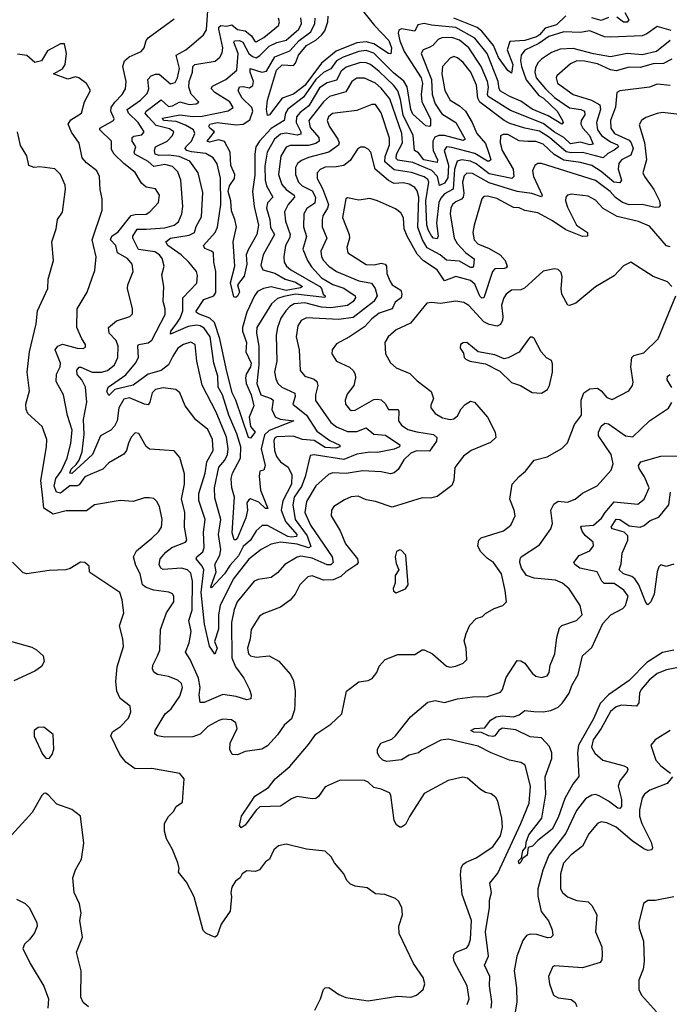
# Model space of a CAD drawing. Extents: x 1552294 to 1694791, y 811929 to 917222.
# Tile 528 of 643: x 1659086 to 1662571, y 888156 to 893436. Entities that reach past the tile are written whole.
import ezdxf

# ---------------------------------------------------------------- set-up
doc = ezdxf.new("R2010")
doc.units = 0

msp = doc.modelspace()

# ---------------------------------------------------------------- linework, layer by layer
at = {"layer": '0CON10XD'}
for points in [[(1662575, 893084), (1662505, 893090), (1662465, 893074.7), (1662305.5, 893054.5), (1662288.8, 893045), (1662282.2, 892967.8), (1662254.8, 892895), (1662256.8, 892855), (1662277.3, 892825), (1662355, 892789.8), (1662366.8, 892775), (1662376.4, 892745), (1662365, 892710.3), (1662313.6, 892685), (1662300, 892665), (1662296.4, 892633.6), (1662314.1, 892575.9), (1662305, 892560.8), (1662273.1, 892565), (1662205, 892621.8), (1662155, 892654.5), (1662095, 892670.3), (1662005, 892682.9), (1661952.3, 892712.3), (1661895, 892768), (1661855, 892782.1), (1661812.8, 892782.8), (1661765, 892785.7), (1661705, 892820), (1661679.1, 892820.9), (1661665, 892813.8), (1661664.2, 892775), (1661674.2, 892735), (1661732.5, 892635), (1661737.5, 892595), (1661726.2, 892585), (1661605, 892610.1), (1661535, 892662.9), (1661505, 892676.9), (1661455.2, 892684.8), (1661432.2, 892677.8), (1661418.9, 892635), (1661411.9, 892528.1), (1661365, 892502.2), (1661345, 892479.4), (1661334.7, 892455), (1661322.5, 892345), (1661331.2, 892275), (1661325, 892260), (1661305, 892264.7), (1661295, 892276.7), (1661278.7, 892305), (1661270.4, 892335), (1661264.7, 892465.3), (1661281.7, 892565), (1661275, 892578.2), (1661255, 892594), (1661187, 892617), (1661095, 892630.6), (1661045, 892674.1), (1661047.5, 892702.5), (1661070.2, 892765), (1661070.4, 892800.4), (1661025, 892935.7), (1660995, 892980.6), (1660975, 892981.4), (1660895, 892948.5), (1660765, 892932.5), (1660743.3, 892915), (1660734.7, 892894.7), (1660746.6, 892865), (1660792.6, 892795), (1660799.3, 892775), (1660796.5, 892763.5), (1660744.5, 892725.5), (1660635, 892697), (1660598.5, 892681.5), (1660576.7, 892665), (1660566.4, 892643.6), (1660565.2, 892605), (1660581, 892565), (1660601.3, 892545), (1660655, 892518.1), (1660673, 892485), (1660668.5, 892451.5), (1660626.1, 892423.9), (1660610.6, 892395), (1660609.2, 892325), (1660624.2, 892274.2), (1660605.8, 892205), (1660629.5, 892145), (1660651.1, 892111.1), (1660705, 892051.5), (1660765.9, 892015.9), (1660825, 891996.8), (1660885.2, 891955.2), (1660887.8, 891945), (1660874.7, 891925), (1660845, 891903.1), (1660755, 891891.1), (1660705, 891894.6), (1660615, 891917.8), (1660558.1, 891911.9), (1660535, 891898.4), (1660513.9, 891875), (1660487.8, 891835), (1660468.4, 891785), (1660461.6, 891745), (1660465.3, 891604.7), (1660452.6, 891547.4), (1660459.4, 891509.4), (1660471.2, 891485), (1660491.5, 891465), (1660562.6, 891432.6), (1660564.2, 891415), (1660550.8, 891375), (1660624.8, 891315), (1660679.7, 891229.7), (1660750.3, 891180.3), (1660804, 891155), (1660804, 891145), (1660781.9, 891138.1), (1660725, 891141.7), (1660665, 891178.6), (1660604, 891184), (1660553.1, 891203.1), (1660465, 891198.6), (1660455, 891192.9), (1660449.7, 891180.3), (1660452.7, 891125), (1660464.4, 891094.4), (1660485, 891064.7), (1660525.7, 891035.7), (1660546.7, 890995), (1660544.8, 890945), (1660497.8, 890855), (1660489.3, 890805), (1660511.2, 890745), (1660573, 890675), (1660571.2, 890665), (1660545, 890660.2), (1660525, 890663.8), (1660415, 890723.8), (1660387, 890723), (1660354.8, 890695.2), (1660324.2, 890645), (1660285, 890610.5), (1660259.2, 890560.8), (1660215, 890511.2), (1660184.2, 890465), (1660115, 890390), (1660112.2, 890395), (1660140.7, 890475), (1660133.3, 890515), (1660158.9, 890565), (1660165.9, 890595), (1660152.8, 890675), (1660164.3, 890755), (1660132.2, 890872.2), (1660131.3, 890925), (1660154.1, 891035.9), (1660186.6, 891073.4), (1660200.8, 891105), (1660203.8, 891135), (1660195, 891197.1), (1660140.8, 891330.8), (1660064.6, 891475.4), (1660036.3, 891605), (1660027.8, 891695), (1660005, 891706.4), (1659964.4, 891695), (1659933.6, 891675), (1659907.7, 891632.3), (1659884.3, 891585.7), (1659845.4, 891554.6), (1659775, 891534.5), (1659695, 891476.2), (1659596.9, 891453.1), (1659565, 891421.2), (1659552.9, 891442.9), (1659560, 891465), (1659655, 891532.4), (1659707.1, 891595), (1659723.1, 891625), (1659719.2, 891685), (1659723.5, 891695), (1659775, 891702.3), (1659795, 891717.1), (1659867.2, 891855), (1659866.8, 891885), (1659855.3, 891925), (1659859.6, 892005), (1659848.5, 892068.5), (1659860.8, 892115), (1659850.7, 892155), (1659835.9, 892175), (1659810.7, 892190.7), (1659723.8, 892203.8), (1659693.4, 892265), (1659692.2, 892275), (1659717, 892313), (1659765, 892312.3), (1659865, 892319), (1659914.5, 892335), (1659938.8, 892351.2), (1659955.9, 892395), (1659961.1, 892435), (1659950, 892575), (1659935, 892619.5), (1659905, 892649.4), (1659865, 892659.8), (1659805, 892649.4), (1659775, 892675.4), (1659704.6, 892715), (1659700.4, 892725), (1659708.4, 892755), (1659689, 892785), (1659689.4, 892805), (1659698.3, 892811.7), (1659740.6, 892819.4), (1659754.6, 892835), (1659721.2, 892885), (1659670.2, 892935), (1659662.1, 892955), (1659733.6, 893005), (1659769.2, 893040.8), (1659779.7, 893065), (1659773.2, 893115), (1659791.9, 893135), (1659815, 893144.2), (1659835, 893143.8), (1659895, 893091.8), (1659919.9, 893100.1), (1659933.1, 893125), (1659944.2, 893175), (1659925.5, 893245), (1659977.8, 893275), (1660019.6, 893310.4), (1660071.5, 893355), (1660087.8, 893382.2), (1660095, 893486.2)], [(1660917.7, 893495), (1660989.8, 893405), (1661065.4, 893325), (1661080, 893285), (1661077, 893253), (1661065, 893254), (1660985.8, 893305.8), (1660945, 893317.7), (1660895, 893311.6), (1660783.6, 893266.4), (1660705, 893203.8), (1660615, 893082.9), (1660555, 893036.3), (1660494.8, 893015.2), (1660425.9, 892925), (1660415, 892922.5), (1660410, 892955), (1660415.3, 893005), (1660463.2, 893165), (1660495, 893193.3), (1660555, 893190), (1660566.4, 893203.6), (1660582.1, 893245), (1660625, 893297), (1660675, 893326.7), (1660705, 893352.7), (1660722.9, 893377), (1660738.2, 893425), (1660741.7, 893455)], [(1662015, 893456.2), (1661965, 893408.1), (1661905, 893391.2), (1661875, 893355.1), (1661858.4, 893345), (1661795, 893323.9), (1661715, 893318.4), (1661701.7, 893275), (1661732.1, 893195), (1661725, 893150), (1661705, 893163.1), (1661655, 893232.5), (1661627.5, 893297.5), (1661565.2, 893375), (1661540.2, 893395), (1661415, 893443.6)], [(1662245, 893447.3), (1662205, 893431.8), (1662155, 893446.9)], [(1662332, 893475), (1662353.8, 893435), (1662345, 893422.9), (1662325, 893423.4), (1662289.1, 893449.1)], [(1662762.1, 892912.1), (1662535, 892937.8), (1662505, 892933.3), (1662445, 892911.5), (1662421.9, 892895), (1662408.5, 892871.5), (1662436.9, 892776.9), (1662448.1, 892685), (1662429.2, 892615), (1662437.3, 892595), (1662488.2, 892525), (1662517.5, 892465), (1662520.9, 892439.1), (1662515, 892431.4), (1662495, 892428.7), (1662425, 892445.7), (1662355, 892444.1), (1662319.7, 892455), (1662282.9, 892482.9), (1662253.8, 892515), (1662175, 892574), (1661885, 892665.4), (1661865, 892664.4), (1661849.2, 892655), (1661836.2, 892625), (1661841.6, 892595), (1661889.6, 892495), (1661884.4, 892485.6), (1661834, 892504), (1661755, 892514.8), (1661605, 892560.4), (1661515, 892611), (1661485, 892613.6), (1661470.6, 892599.4), (1661460.6, 892565), (1661468.4, 892505), (1661465.4, 892484.6), (1661456.6, 892473.4), (1661425, 892460), (1661407.3, 892445), (1661398.1, 892425), (1661395.2, 892395), (1661416.9, 892265), (1661433.7, 892235), (1661480.2, 892185), (1661523.7, 892153.7), (1661520.7, 892115), (1661515, 892106.5), (1661505, 892106.8), (1661445, 892141.2), (1661375, 892145.7), (1661342.2, 892175), (1661272.7, 892212.7), (1661246.1, 892256.1), (1661221.2, 892321.2), (1661227.3, 892485), (1661219.1, 892519.1), (1661205, 892535.8), (1661175, 892553.8), (1661145, 892560.7), (1661095, 892557.3), (1661063.7, 892573.7), (1660992.2, 892635), (1660968.9, 892725), (1660955, 892742), (1660935, 892752), (1660915, 892752), (1660897.9, 892742.1), (1660858.3, 892681.7), (1660825.7, 892654.3), (1660783.9, 892646.1), (1660725.2, 892644.8), (1660697.9, 892632.1), (1660682.1, 892615), (1660682.7, 892585), (1660711, 892531), (1660742.7, 892445), (1660737.6, 892425), (1660712.1, 892385), (1660708.1, 892361.9), (1660709.5, 892325), (1660733.4, 892265), (1660701.1, 892195), (1660704.8, 892165), (1660716.5, 892145), (1660743.6, 892115), (1660785, 892085.7), (1660904.6, 892035.4), (1660973, 892023), (1660992.6, 891995), (1661003.1, 891955), (1660985, 891924.1), (1660875, 891839.7), (1660797.7, 891827.7), (1660625, 891836.5), (1660596.3, 891823.7), (1660578, 891795), (1660568.9, 891735), (1660584.7, 891665), (1660591.5, 891555), (1660615.6, 891525), (1660665, 891507.5), (1660679.3, 891495), (1660686, 891475), (1660672.5, 891425), (1660673.4, 891393.4), (1660755, 891275.3), (1660785, 891252.1), (1660845, 891227.8), (1660895, 891228), (1660945, 891247.3), (1660985, 891214.2), (1661048.1, 891208.1), (1661125, 891156.7), (1661123.1, 891145), (1661095, 891132.9), (1661005.7, 891114.3), (1660965, 891117.5), (1660895, 891105.6), (1660825, 891077.4), (1660665, 891102), (1660645, 891098.6), (1660617.6, 890985), (1660597.5, 890932.5), (1660559, 890875), (1660551.5, 890835), (1660563, 890755), (1660628.6, 890668.6), (1660648.5, 890611.5), (1660635, 890604.6), (1660575, 890623.6), (1660485.7, 890634.3), (1660435.8, 890624.2), (1660380.8, 890595), (1660315, 890543.2), (1660231.4, 890435), (1660161.1, 890295), (1660152.6, 890245), (1660151.8, 890168.2), (1660131.2, 890101.2), (1660144.6, 890065), (1660133.8, 890033.8), (1660105, 890076), (1660078, 890195), (1660059.1, 890365), (1660073.6, 890485), (1660065, 890505.7), (1660032.5, 890545), (1660036.4, 890555), (1660067.7, 890582.3), (1660075.6, 890605), (1660072.8, 890687.2), (1660081.9, 890755), (1660047.1, 890857.1), (1660046.8, 890895), (1660081.7, 891005), (1660089.5, 891065), (1660123.3, 891125), (1660120.5, 891185), (1660095, 891238), (1660030.3, 891290.3), (1659974.6, 891365), (1659944.4, 891435), (1659923.6, 891453.6), (1659855, 891462), (1659815, 891453.4), (1659795.9, 891435), (1659784.6, 891385.4), (1659775, 891371.1), (1659755, 891373.4), (1659675, 891408.1), (1659645, 891401.1), (1659618.3, 891355), (1659608.4, 891285), (1659595, 891256.7), (1659575, 891234.5), (1659519.6, 891205), (1659476.9, 891105), (1659365, 891002.2), (1659354.3, 891004.3), (1659361.6, 891025), (1659389.2, 891050.8), (1659406, 891074), (1659421.3, 891118.6), (1659431.6, 891211.6), (1659427.9, 891292.1), (1659446.8, 891385), (1659438.3, 891465), (1659418.8, 891505), (1659393.7, 891533.7), (1659392.7, 891557.3), (1659405, 891573), (1659415, 891572.2), (1659475, 891546), (1659524.8, 891545.2), (1659556.5, 891555), (1659594.6, 891585), (1659612.9, 891625), (1659614.6, 891685), (1659603.6, 891715), (1659566.4, 891755), (1659561.8, 891785), (1659605, 891821.3), (1659677.5, 891845), (1659691.2, 891858.8), (1659690.6, 891885), (1659664.6, 891995), (1659667.1, 892015), (1659695.4, 892085), (1659690.3, 892125), (1659665.3, 892155), (1659610, 892185), (1659601.4, 892225), (1659573.1, 892255), (1659580.3, 892275), (1659615, 892298.6), (1659684, 892386), (1659705, 892392.1), (1659765, 892392.3), (1659784.3, 892405), (1659831.1, 892455), (1659835.4, 892495), (1659815, 892529.4), (1659765, 892538.5), (1659738.7, 892558.7), (1659705, 892616.2), (1659644.2, 892664.2), (1659592.9, 892715), (1659579.4, 892739.4), (1659578.5, 892785), (1659516.9, 892845), (1659515.6, 892855), (1659590, 892895), (1659592.9, 892905), (1659574.2, 892945), (1659576.1, 892965), (1659595.7, 892994.3), (1659636.7, 893035), (1659654.6, 893065), (1659656.9, 893105), (1659639.7, 893185), (1659647.9, 893215), (1659673.1, 893236.9), (1659737.5, 893265), (1659754.4, 893285), (1659764.4, 893325), (1659775, 893338.6), (1659915, 893440.6)], [(1660716.1, 892995), (1660636.9, 892895), (1660645, 892857.9), (1660691.4, 892805), (1660692.8, 892785), (1660675, 892771.5), (1660635, 892761.9), (1660537.8, 892762.2), (1660515, 892752.5), (1660486.4, 892705), (1660474.8, 892605), (1660492.2, 892552.2), (1660515.6, 892525.6), (1660558.2, 892495), (1660559.4, 892485), (1660525.7, 892445), (1660507.2, 892405), (1660512.5, 892355), (1660536.8, 892285), (1660533.3, 892265), (1660512.5, 892225), (1660502.4, 892165), (1660505.3, 892135), (1660516.9, 892115), (1660540.4, 892095), (1660696.6, 892005), (1660705.4, 891995), (1660713.3, 891963.3), (1660724.2, 891955), (1660723.8, 891946.2), (1660565, 891964.1), (1660502.3, 891952.3), (1660469.5, 891940.5), (1660437.6, 891912.4), (1660359, 891785), (1660355.7, 891755), (1660369.7, 891685), (1660369.6, 891585), (1660359.1, 891485), (1660379.6, 891425), (1660435.5, 891405), (1660445.6, 891395.6), (1660437.8, 891345), (1660456.2, 891306.2), (1660484.2, 891294.2), (1660556.5, 891285), (1660425, 891232.8), (1660400.2, 891209.8), (1660382.3, 891135), (1660402.8, 891045), (1660395, 891020.8), (1660375, 891014.2), (1660371.2, 890988.8), (1660377.5, 890912.5), (1660417.7, 890815), (1660405, 890815.5), (1660368.6, 890848.6), (1660325, 890865.9), (1660315, 890861.4), (1660304.8, 890845), (1660307.7, 890805), (1660299.4, 890765), (1660255, 890658.2), (1660245, 890646.4), (1660237.1, 890647.1), (1660225.2, 890685), (1660238.8, 890875), (1660224.8, 890925), (1660219.8, 890975), (1660228.1, 891005), (1660271.4, 891085), (1660272.3, 891145), (1660251.1, 891215), (1660207.8, 891315), (1660174.9, 891425), (1660150.8, 891465), (1660149.8, 891525), (1660127.4, 891595), (1660108, 891735), (1660075, 891781.6), (1660055, 891794.2), (1660035, 891798), (1659989.2, 891790.8), (1659895, 891750), (1659897.2, 891765), (1659926.2, 891803.8), (1659946.9, 891835), (1659960.4, 891875), (1659961.4, 891945), (1660036.9, 892023.1), (1660040.8, 892065), (1660035.3, 892085.3), (1659993.8, 892135), (1659952.8, 892175), (1659880.4, 892225), (1659870, 892245), (1659895, 892264.3), (1659995, 892279.7), (1660024, 892295), (1660032.4, 892327.6), (1660060.9, 892379.1), (1660068.5, 892508.5), (1660043.2, 892615), (1659998.2, 892678.2), (1659941.8, 892701.8), (1659885, 892709.6), (1659835, 892707.5), (1659813.5, 892715), (1659808.4, 892735), (1659814.7, 892755), (1659877.1, 892785), (1659906, 892815), (1659912.9, 892835), (1659890.6, 892850.6), (1659818.7, 892868.7), (1659775.1, 892915.1), (1659760, 892935), (1659764.7, 892945), (1659845, 893006.4), (1659885, 892970.2), (1659905, 892973.7), (1659945, 892995.2), (1659995, 892982), (1660032.5, 892985), (1660046.5, 892993.5), (1660006.7, 893036.7), (1659993.7, 893073.7), (1659995.8, 893105), (1660013.2, 893155), (1660014.5, 893185), (1660025, 893195.2), (1660135, 893213.4), (1660159.2, 893235), (1660171.4, 893258.6), (1660175.7, 893284.3), (1660155.2, 893385), (1660155, 893395.5), (1660164.5, 893405), (1660195, 893401.7), (1660225, 893408), (1660255, 893383.3), (1660295, 893376.9), (1660329.4, 893349.4), (1660345, 893321.8), (1660355, 893318.2), (1660395, 893340.6), (1660474.6, 893405), (1660480.6, 893425), (1660475.3, 893445)], [(1662574.8, 893325.2), (1662502.1, 893265), (1662425, 893247), (1662345, 893254.9), (1662255, 893237.7), (1662165, 893252.1), (1662055, 893280.7), (1661985, 893278.1), (1661939.7, 893260.3), (1661884.6, 893225), (1661865.3, 893205), (1661852.4, 893177.6), (1661849.6, 893155), (1661857.3, 893125), (1661906.4, 893065), (1661955, 893019.1), (1662035, 892964.1), (1662097.1, 892955), (1662115.8, 892945), (1662117, 892925), (1662098.6, 892895), (1662097, 892875), (1662106.8, 892855), (1662142.3, 892815), (1662161.9, 892768.1), (1662145, 892765.2), (1662095, 892779.6), (1662041.2, 892771.2), (1662005, 892804.2), (1661955, 892833.6), (1661895, 892880), (1661719.1, 892949.1), (1661599.8, 893025), (1661595.2, 893035), (1661600.4, 893075), (1661595.2, 893104.8), (1661561.7, 893185), (1661496, 893285), (1661445, 893325.8), (1661405, 893340.2), (1661350.6, 893339.4), (1661330.2, 893329.8), (1661301.9, 893298.1), (1661283, 893287), (1661250.6, 893275), (1661240.3, 893255), (1661294.6, 893115), (1661299.4, 893035), (1661314.1, 892985), (1661351, 892931), (1661425, 892884.3), (1661475.4, 892794.6), (1661465, 892787.9), (1661365, 892815.9), (1661334.3, 892815.7), (1661313.1, 892806.9), (1661302.6, 892785), (1661301.6, 892755), (1661304.7, 892734.7), (1661327.5, 892685), (1661325, 892670.7), (1661254.8, 892684.8), (1661225, 892721.2), (1661203.2, 892735), (1661197.3, 892815), (1661143.6, 892923.6), (1661128.8, 893008.8), (1661113.8, 893055), (1661091, 893085), (1661015, 893157.4), (1660967.2, 893195), (1660945.1, 893205.1), (1660915, 893205.9), (1660838, 893182), (1660810, 893160), (1660785, 893111.1), (1660735, 893097.1), (1660695, 893071.5), (1660636.3, 892973.7), (1660590.9, 892939.1), (1660571.2, 892915), (1660569.5, 892885), (1660594.8, 892835), (1660595, 892822.3), (1660575, 892817.1), (1660515, 892827.8), (1660485, 892822.9), (1660453.7, 892795), (1660412.8, 892725), (1660400.3, 892650.3), (1660403.1, 892575), (1660410.6, 892545), (1660443.2, 892485), (1660416.2, 892453.8), (1660410.4, 892425), (1660427.6, 892365), (1660431.8, 892321.8), (1660452.9, 892285), (1660392.5, 892175), (1660379.4, 892119.4), (1660390.4, 892095), (1660455, 892076.9), (1660510.2, 892045), (1660565, 892028.4), (1660603.1, 892005), (1660592, 891998), (1660515, 891984.6), (1660435, 892004.3), (1660394.6, 891995), (1660361.8, 891978.2), (1660345, 891955.8), (1660305, 891867.5), (1660280.5, 891785), (1660281.5, 891765), (1660303.6, 891705), (1660298.9, 891655), (1660328.1, 891595), (1660325.1, 891575), (1660301.2, 891535), (1660297.4, 891515), (1660301.9, 891485), (1660327.5, 891425), (1660341.5, 891365), (1660317.6, 891305), (1660324, 891254), (1660348.9, 891225), (1660342.9, 891215), (1660325, 891191.5), (1660314, 891195), (1660244.9, 891394.9), (1660225.6, 891435), (1660193.9, 891565), (1660160.5, 891725), (1660131.9, 891811.9), (1660106.3, 891836.3), (1660045, 891858.4), (1660033.8, 891865), (1660032.6, 891872.6), (1660074.5, 891935.5), (1660127.3, 891955), (1660137.8, 891972.2), (1660138.7, 892085), (1660126.7, 892135), (1660125.9, 892185), (1660115.6, 892195.6), (1660079.3, 892209.3), (1660071.5, 892225), (1660134.7, 892295.2), (1660147.1, 892322.9), (1660164.8, 892445), (1660164.2, 892585.8), (1660145, 892663.1), (1660124, 892695), (1660085, 892718.3), (1660007.3, 892727.3), (1659982.5, 892735), (1659973.2, 892745), (1659976.5, 892755), (1660007.3, 892785), (1660025.8, 892825), (1660017.6, 892845), (1659975, 892870), (1659925, 892889.5), (1659857.1, 892895), (1659852.9, 892907.1), (1659945, 892925.9), (1660015, 892916.3), (1660065, 892917.9), (1660205, 892948.1), (1660230.8, 892965), (1660212.6, 892995), (1660133.2, 893045), (1660112.9, 893067.1), (1660119.6, 893080.4), (1660191.5, 893115), (1660250.6, 893165), (1660257.8, 893255), (1660234.8, 893315), (1660238, 893322), (1660265, 893324.8), (1660282.5, 893315), (1660315, 893255.2), (1660335, 893237.8), (1660355, 893231.6), (1660375, 893243.9), (1660425, 893294.2), (1660465, 893314.5), (1660515, 893326), (1660583.3, 893385), (1660598, 893415), (1660595, 893445.4)], [(1662581.5, 893378.5), (1662505, 893399.6), (1662450.4, 893359.6), (1662425, 893350.2), (1662255, 893342.9), (1662222.5, 893345), (1662145, 893376.7), (1662092.6, 893367.4), (1662005, 893370.5), (1661925, 893346.7), (1661871.6, 893308.4), (1661795, 893272.5), (1661776.7, 893245), (1661772.8, 893217.2), (1661777.7, 893185), (1661803.5, 893113.5), (1661870.2, 893030.2), (1661895.5, 893015.5), (1661968.4, 892945), (1661998.2, 892895), (1662001.5, 892885), (1661995, 892875.7), (1661921.2, 892921.2), (1661835, 892955.7), (1661775, 892998.4), (1661715, 893023.4), (1661665, 893052.8), (1661657.8, 893065), (1661653.5, 893105), (1661594.2, 893255), (1661527.8, 893337.8), (1661425, 893394.9), (1661295, 893406.2), (1661255, 893415.9), (1661221.4, 893408.6), (1661205, 893374.7), (1661133.6, 893386.4), (1661120.5, 893379.5), (1661117, 893363), (1661125, 893322.5), (1661148.5, 893265), (1661240, 893125), (1661246.1, 893095), (1661239.3, 893035), (1661243.4, 892995), (1661290, 892905), (1661290.3, 892869.7), (1661285, 892862.5), (1661265, 892867.1), (1661195, 892928.8), (1661183.7, 892955), (1661165.3, 893075.3), (1661146.2, 893106.1), (1661091.3, 893151.3), (1660985, 893255.7), (1660945, 893270.1), (1660905, 893266.3), (1660820.9, 893235), (1660785.6, 893215), (1660755, 893173.2), (1660715, 893152.4), (1660675, 893115.1), (1660608.8, 893021.2), (1660525, 892956), (1660511.5, 892935), (1660505, 892894.6), (1660435, 892853.1), (1660372.4, 892785), (1660353.6, 892755), (1660347.3, 892715), (1660348.3, 892601.7), (1660334.7, 892515), (1660343.5, 892433.5), (1660367.8, 892335), (1660358.4, 892285), (1660311.2, 892201.2), (1660300.3, 892175), (1660305.2, 892125), (1660290, 892060), (1660255.4, 892015), (1660265, 891974.2), (1660255, 891953.1), (1660245, 891946), (1660235, 891950), (1660217.5, 892025), (1660240, 892115), (1660231.5, 892245), (1660248.9, 892325), (1660241, 892365), (1660221.5, 892411.5), (1660219.6, 892465), (1660204.2, 892515), (1660212, 892545), (1660238.9, 892585), (1660239.4, 892605), (1660218.3, 892655), (1660214.8, 892725), (1660185, 892782.7), (1660155, 892791.3), (1660105, 892779.8), (1660092.2, 892785), (1660131, 892835), (1660106, 892855), (1660100.8, 892865), (1660106.8, 892875), (1660145, 892883.9), (1660248, 892872), (1660285, 892875.7), (1660320.2, 892899.8), (1660336, 892946)], [(1660336, 892946), (1660332.1, 892965), (1660279.8, 893015), (1660257.2, 893055), (1660265, 893075.2), (1660285, 893078.1), (1660318.5, 893071.5), (1660337, 893083), (1660340.4, 893105), (1660322.7, 893155), (1660321.9, 893175), (1660385, 893154.5), (1660410.1, 893159.9), (1660453.9, 893236.1), (1660535, 893269.8), (1660585, 893324.3), (1660648.3, 893371.7), (1660668.8, 893415), (1660671, 893445)], [(1662216.4, 892423.6), (1662175, 892468.9), (1662135, 892489.1), (1662045, 892500), (1662025, 892495.7), (1662015.8, 892485), (1662014.7, 892465), (1662025, 892430.8), (1662073.3, 892333.3), (1662131.4, 892295), (1662132.5, 892275), (1662105, 892272.7), (1662015, 892308.4), (1661945, 892357), (1661865, 892400.3), (1661795, 892412.5), (1661765, 892426.8), (1661735, 892429.2), (1661645, 892477), (1661595, 892490), (1661575, 892488.5), (1661564.5, 892475), (1661523.9, 892335), (1661516.2, 892295), (1661523.8, 892255), (1661543.2, 892233.2), (1661605, 892209), (1661663.9, 892175), (1661690.8, 892145), (1661700.6, 892115), (1661695.6, 892105), (1661685, 892101.8), (1661635, 892100), (1661621.8, 892085), (1661575, 891944.2), (1661565, 891943.5), (1661555, 891953.6), (1661528.2, 892018.2), (1661505, 892037.5), (1661425, 892059.2), (1661365, 892035.3), (1661325, 892094.7), (1661252.1, 892142.1), (1661218.5, 892178.5), (1661163.8, 892275), (1661149.4, 892315), (1661144.3, 892374.3), (1661131.1, 892401.1), (1661101.7, 892421.7), (1661005, 892465.4), (1660965, 892476.9), (1660905, 892469.1), (1660845, 892480), (1660835, 892476), (1660817.3, 892375), (1660854, 892285), (1660854.7, 892265), (1660840.4, 892215), (1660846.1, 892186.1), (1660944, 892124), (1660988.2, 892121.8), (1661025, 892130.2), (1661047.5, 892125), (1661053.9, 892113.9), (1661055.3, 892075), (1661071.1, 892035), (1661085, 892013.5), (1661130.8, 891985), (1661136.7, 891965), (1661132, 891945), (1661099.4, 891920.6), (1661083.6, 891885), (1661015, 891863.1), (1660975, 891831.4), (1660935, 891788.2), (1660855.8, 891735), (1660785, 891697.5), (1660762.5, 891665), (1660760.8, 891645), (1660785.5, 891605.5), (1660855, 891573.3), (1660875, 891555.6), (1660885.6, 891535), (1660887.8, 891515), (1660878.9, 891475), (1660843, 891427), (1660831.9, 891395), (1660834.5, 891375), (1660855, 891347.1), (1660865, 891340), (1660885, 891341.2), (1660985, 891398.8), (1661005, 891401.8), (1661025, 891396.9), (1661047.5, 891377.5), (1661063.8, 891345), (1661115.5, 891345), (1661120.4, 891335), (1661118.9, 891285), (1661135, 891260.8), (1661168.9, 891238.9), (1661216, 891226), (1661305, 891211.8), (1661323.6, 891195), (1661322.1, 891175), (1661285, 891121.5), (1661215, 891123.3), (1661185, 891110.8), (1661147.1, 891075), (1661116.8, 891023.2), (1661095, 891005.3), (1661075, 891001.2), (1661025, 891012), (1660925, 891017), (1660836.7, 891003.3), (1660765, 891005.3), (1660743.3, 890996.7), (1660675, 890936.1), (1660625, 890851.9), (1660616.3, 890793.6), (1660645.6, 890725), (1660762.9, 890555), (1660767.2, 890525), (1660755, 890512.6), (1660735, 890511.9), (1660655, 890548.1), (1660595, 890559.1), (1660575, 890554.2), (1660509.2, 890515), (1660469.9, 890470.1), (1660435.3, 890444.7), (1660365.4, 890434.6), (1660344.1, 890425.9), (1660252.3, 890315), (1660236.2, 890273.8), (1660222.7, 890202.7), (1660224, 890014), (1660243.5, 889965), (1660287.9, 889905), (1660318.2, 889845), (1660328.5, 889815), (1660325.5, 889794.5), (1660305, 889789.6), (1660247, 889807), (1660175, 889816.6), (1660075, 889775.3), (1660054.3, 889774.3), (1660048.7, 889815), (1660053.6, 889855), (1660045.2, 889905.2), (1660001.1, 890005), (1659975.6, 890045), (1659994.4, 890095), (1660005.3, 890155), (1659994, 890214), (1660010.9, 890269.1), (1660012.3, 890425), (1660005, 890467.5), (1659985.5, 890485), (1659955, 890495.2), (1659855, 890488.2), (1659842.5, 890495), (1659834.6, 890515), (1659839.6, 890545), (1659869.3, 890580.7), (1659902.5, 890605), (1659975, 890633.8), (1659982.5, 890645), (1659969.6, 890715), (1659971.8, 890795), (1659953.4, 890865), (1659970.8, 890945), (1659971.1, 891001.1), (1659945, 891088), (1659914.1, 891124.1), (1659782.6, 891132.6), (1659765, 891148), (1659725, 891216.2), (1659705, 891220), (1659685, 891196.7), (1659669.2, 891165), (1659659.2, 891125), (1659644.6, 891105.4), (1659565, 891060), (1659531.4, 891025), (1659477, 891003), (1659435, 890983.9), (1659405, 890941.1), (1659395, 890935.9), (1659355, 890936.2), (1659305, 890897.4), (1659282.9, 890902.9), (1659271.6, 890935), (1659279.6, 890975), (1659309.4, 891015), (1659340.7, 891085), (1659360.2, 891165), (1659368.4, 891235), (1659343.1, 891313.1), (1659320.8, 891425), (1659281.8, 891495), (1659284.2, 891535.8), (1659302.7, 891575), (1659304.7, 891595), (1659277.3, 891665), (1659290, 891685), (1659315, 891696.8), (1659395, 891673.8), (1659427.4, 891672.6), (1659439.7, 891680.3), (1659440, 891695), (1659419.6, 891725), (1659392.9, 891785), (1659394.5, 891885), (1659447.5, 891975), (1659475, 892052.5), (1659488.7, 892091.3), (1659496.2, 892165), (1659474.6, 892255), (1659528.9, 892415), (1659529.4, 892475), (1659518.5, 892525), (1659514.7, 892594.7), (1659499.5, 892625), (1659445, 892667.9), (1659421.6, 892695), (1659404.7, 892774.7), (1659363.4, 892833.4), (1659345.4, 892875), (1659360.9, 892899.1), (1659417.8, 892935), (1659434.6, 892995.4), (1659466.1, 893056.1), (1659445, 893093.8), (1659404.2, 893124.2), (1659385, 893129.2), (1659345, 893116.7), (1659267.5, 893145), (1659315, 893172.9), (1659330.8, 893195), (1659337.8, 893255), (1659327.4, 893307.4), (1659305, 893306.2), (1659235, 893268.6), (1659202.9, 893215), (1659167.3, 893207.3), (1659124.2, 893244.2), (1659075, 893251.4)], [(1662585, 893224.7), (1662538.9, 893201.1), (1662485, 893199.5), (1662415, 893180), (1662355, 893180.8), (1662285, 893162.2), (1662255, 893166.4), (1662185, 893198.7), (1662115, 893214.5), (1662075.2, 893214.8), (1662041, 893199), (1661967.5, 893135), (1661963.8, 893125), (1661970.3, 893095), (1662055, 893035.6), (1662154.3, 893004.3), (1662198.7, 892978.6), (1662202.2, 892955), (1662180.4, 892885), (1662184.8, 892845), (1662207.2, 892815), (1662255, 892780.3), (1662292.3, 892765), (1662298.5, 892755), (1662275, 892735.7), (1662240.7, 892719.3), (1662215.6, 892694.4), (1662175, 892705.1), (1662105, 892723.2), (1662045, 892722.2), (1662018, 892728), (1661927.7, 892805), (1661875, 892839), (1661795, 892854.1), (1661715, 892879.5), (1661685.3, 892895), (1661554.3, 892994.3), (1661544.4, 893015), (1661536.5, 893085), (1661505.6, 893155), (1661465, 893206.9), (1661435, 893231.6), (1661415, 893237.8), (1661395, 893230.3), (1661353.5, 893185), (1661350.2, 893145), (1661366.2, 893056.2), (1661394.6, 893005), (1661445, 892973.3), (1661476.9, 892945), (1661513.9, 892883.9), (1661537.6, 892825), (1661585, 892772.4), (1661605.1, 892715.1), (1661612.9, 892685), (1661605, 892677.1), (1661595, 892678), (1661528.3, 892718.3), (1661405, 892751.3), (1661375, 892753.7), (1661363, 892735), (1661386.5, 892656.5), (1661382, 892588), (1661365, 892558.9), (1661337.3, 892547.3), (1661327.1, 892595), (1661296.5, 892626.5), (1661195, 892670.5), (1661115, 892683.4), (1661105, 892691.8), (1661107.5, 892715), (1661139.6, 892775), (1661136.3, 892825), (1661071.3, 893011.3), (1661025, 893069.3), (1660995, 893096), (1660935, 893123.2), (1660895, 893122.5), (1660868.7, 893105), (1660835, 893050), (1660747.8, 893025), (1660716.1, 892995)], [(1662584.3, 892005), (1662560.6, 892030.6), (1662485, 892059.1), (1662365, 892136.2), (1662325, 892115.8), (1662275, 892061.9), (1662175, 892003.1), (1662068.8, 891915), (1662035, 891902.5), (1662025.8, 891905.8), (1661994.6, 891965), (1661990.8, 891995), (1661996.9, 892056.9), (1661990.5, 892080.5), (1661975, 892096.2), (1661955, 892100), (1661895, 892086.7), (1661794.2, 891995.8), (1661775, 891987.1), (1661725, 891985.3), (1661695, 891964.5), (1661682.5, 891945), (1661670.4, 891905), (1661678.6, 891845), (1661675.9, 891825), (1661665, 891800.6), (1661647.6, 891792.4), (1661605, 891801.2), (1661575.2, 891815.2), (1661495, 891904), (1661469.2, 891919.2), (1661425, 891926.1), (1661343.6, 891913.6), (1661295, 891920), (1661270, 891915), (1661181.7, 891808.2), (1661105, 891772.2), (1661062.9, 891735), (1661044.3, 891704.3), (1661048.6, 891645), (1661075, 891595.8), (1661105, 891570), (1661178.1, 891538.1), (1661219.1, 891499.1), (1661293, 891443), (1661306.7, 891405), (1661291.1, 891368.9), (1661292.2, 891355), (1661314.4, 891325), (1661355, 891301.8), (1661395, 891292.3), (1661415, 891295.5), (1661435, 891311.9), (1661455, 891350), (1661475, 891371.9), (1661505, 891390.6), (1661525, 891384.3), (1661595.5, 891305), (1661637.1, 891225), (1661640.8, 891195), (1661611.1, 891168.9), (1661508, 891125), (1661467.1, 891095), (1661420.6, 891035), (1661415.6, 890965), (1661405, 890938.8), (1661325, 890878.6), (1661289.1, 890870.9), (1661245, 890872.7), (1661085, 890821.2), (1660995, 890852.3), (1660945, 890860.4), (1660901.3, 890881.3), (1660865, 890877.8), (1660828, 890862), (1660771.4, 890825), (1660758.9, 890805), (1660757.3, 890775), (1660805.4, 890695), (1660833.8, 890625), (1660897.5, 890545), (1660900.9, 890525), (1660895.5, 890515), (1660835, 890475.3), (1660809.6, 890450.4), (1660766.9, 890433.1), (1660715, 890430.3), (1660655, 890453.9), (1660632.3, 890447.7), (1660589.2, 890405), (1660563.8, 890355), (1660537, 890323), (1660485, 890286.2), (1660395, 890252.1), (1660372.4, 890237.6), (1660327.1, 890165), (1660323.2, 890115), (1660308.9, 890065), (1660313.6, 890035), (1660325, 890024.1), (1660355, 890016.7), (1660425, 890024), (1660476.6, 889996.6), (1660539.4, 889925), (1660555, 889890), (1660564.5, 889835), (1660562.1, 889767.9), (1660560.4, 889735), (1660543.4, 889686.6), (1660505, 889653.3), (1660468.5, 889601.5), (1660415, 889541.8), (1660385, 889524.6), (1660295, 889512), (1660255, 889492.9), (1660225.9, 889495.9), (1660212.5, 889522.5), (1660215, 889556.7), (1660252, 889635), (1660245.8, 889665), (1660221.7, 889681.7), (1660175.5, 889685.5), (1660155, 889678.5), (1660095, 889645.5), (1660055, 889605.3), (1660015, 889589.6), (1659865, 889587.8), (1659825, 889595.6), (1659810.6, 889605), (1659812.7, 889625), (1659866.4, 889713.6), (1659898.7, 889741.3), (1659945, 889807.8), (1659959.6, 889855), (1659955, 889875.8), (1659935, 889894.4), (1659885, 889913.8), (1659825.3, 889925.3), (1659805, 889937.1), (1659797.9, 889955), (1659801.1, 889975), (1659825.6, 890024.4), (1659837.1, 890055), (1659840.9, 890165), (1659873.3, 890255), (1659913.8, 890315), (1659913.8, 890343.8), (1659905, 890356.7), (1659886.7, 890366.7), (1659805, 890376.8), (1659765, 890390.3), (1659745.3, 890405), (1659731.9, 890465), (1659708.5, 890508.5), (1659696.5, 890555), (1659713, 890587), (1659795.5, 890655), (1659830.7, 890689.3), (1659846.8, 890715), (1659850.4, 890755), (1659835.3, 890825.3), (1659822.4, 890852.4), (1659805, 890868), (1659782.7, 890872.7), (1659755, 890871.4), (1659695, 890852.9), (1659625, 890856.9), (1659487.5, 890835), (1659445, 890802.9), (1659335, 890801.5), (1659265, 890784.4), (1659216.4, 890816.4), (1659209.6, 890869.6), (1659200.2, 890965), (1659230.8, 891145), (1659231.5, 891185), (1659207.1, 891255), (1659130, 891325), (1659120, 891345), (1659118.9, 891375), (1659138.8, 891445), (1659125.5, 891545), (1659139.1, 891655), (1659175.4, 891804.6), (1659181.5, 891875), (1659237.3, 891995), (1659238.1, 892045), (1659267.1, 892145), (1659258.9, 892245), (1659282.5, 892315), (1659289.2, 892365), (1659315.5, 892404.5), (1659332.1, 892527.9), (1659329.5, 892549.5), (1659305.6, 892605), (1659275, 892635.8), (1659195, 892647.1), (1659163, 892643), (1659135, 892654.2), (1659125, 892706.2), (1659091.1, 892761.1), (1659074.2, 892835)], [(1662575, 892218.5), (1662555, 892223.8), (1662465, 892329.6), (1662404.7, 892354.7), (1662291.3, 892381.3), (1662216.4, 892423.6)], [(1660324, 889236), (1660347.8, 889272.2), (1660421.4, 889318.6), (1660456.5, 889365), (1660535, 889431.1), (1660635, 889549.2), (1660674.2, 889605), (1660755, 889658.6), (1660815, 889714), (1660839.2, 889835), (1660904.7, 889885.3), (1660955, 889893.1), (1660976.1, 889903.9), (1661001.1, 889935), (1661015, 889970), (1661047.5, 890005), (1661115, 890031.4), (1661205, 890032.5), (1661245, 890056.7), (1661255, 890056.7), (1661301.2, 890035), (1661375, 889970), (1661395, 889964.5), (1661425, 889970), (1661465, 889985.6), (1661484.4, 890005), (1661481.9, 890065), (1661470.5, 890105), (1661480.9, 890145), (1661500.9, 890189.1), (1661535, 890224.4), (1661568.8, 890235), (1661585, 890251.2), (1661631.7, 890278.3), (1661677.5, 890295), (1661696.7, 890315), (1661690.8, 890375), (1661670, 890465), (1661628.5, 890525), (1661595, 890546.9), (1661558.5, 890585), (1661544.3, 890615), (1661549.2, 890645), (1661562.1, 890657.9), (1661681.2, 890695), (1661720.8, 890725), (1661743.1, 890775), (1661739.4, 890805), (1661714.5, 890865), (1661727.5, 890945), (1661765, 890987.1), (1661800, 891015), (1661845.9, 891074.1), (1661915, 891092), (1661995, 891136.2), (1662025, 891166.2), (1662061.8, 891265), (1662100, 891315), (1662097.3, 891395), (1662112.9, 891435), (1662145, 891457.3), (1662185, 891459.6), (1662205, 891445.5), (1662235, 891409.5), (1662265, 891400), (1662354.4, 891445.6), (1662374.2, 891475), (1662377, 891493), (1662364.5, 891575), (1662370, 891625), (1662381.2, 891635), (1662435, 891649.6), (1662511.4, 891725), (1662606, 891956)], [(1661885, 891432.9), (1661916.6, 891453.4), (1661928, 891475), (1661944.2, 891545), (1661945, 891590), (1661938.3, 891608.3), (1661912.7, 891622.7), (1661883.8, 891655), (1661845, 891726.7), (1661835, 891733.3), (1661825, 891733.3), (1661815, 891723.3), (1661765, 891654), (1661706.8, 891623.2), (1661685, 891618), (1661635, 891638.9), (1661545, 891655.7), (1661484.1, 891704.1), (1661465, 891704), (1661451.2, 891695), (1661448.8, 891675), (1661467.7, 891647.7), (1661471.2, 891625), (1661480, 891615), (1661500, 891605), (1661585, 891590.8), (1661661.4, 891551.4), (1661725, 891490), (1661772.5, 891475), (1661835, 891436.5), (1661885, 891432.9)], [(1662585, 891463.3), (1662559.3, 891505), (1662560.5, 891525), (1662575, 891533.2)], [(1661615.3, 888135), (1661618.7, 888168.7), (1661606.7, 888255), (1661608.7, 888305), (1661579.6, 888365), (1661600.8, 888415), (1661584.4, 888544.4), (1661605.6, 888675), (1661606.6, 888715), (1661616.9, 888755), (1661607.3, 888805), (1661651.1, 888858.9), (1661775, 889126.4), (1661818.4, 889235), (1661827.1, 889325), (1661797.8, 889437.8), (1661775, 889452.2), (1661713.8, 889465), (1661615, 889504.6), (1661545, 889540.6), (1661385, 889578.4), (1661345, 889571.8), (1661245, 889520.6), (1661225, 889504.4), (1661175, 889491.9), (1661135, 889467.1), (1661055, 889457.5), (1661035, 889465.5), (1661014.7, 889484.7), (1661005.5, 889505), (1661005.6, 889525), (1661023.9, 889556.1), (1661082.4, 889577.6), (1661102.2, 889595), (1661181.8, 889698.2), (1661275, 889775.6), (1661314.6, 889785.4), (1661365, 889773.6), (1661435, 889794.6), (1661515, 889804.6), (1661595, 889806.2), (1661665, 889829.4), (1661675.9, 889844.1), (1661695, 889908.1), (1661755, 889999.2), (1661775, 889998.1), (1661795, 889985.6), (1661835, 889931.4), (1661855, 889915.6), (1661885, 889908.6), (1661915, 889917.5), (1661926.9, 889935), (1661931.9, 889975), (1661956.9, 890035), (1661966.8, 890123.2), (1661981.4, 890175), (1661995, 890186.7), (1662073.3, 890215), (1662103.8, 890245), (1662092, 890295), (1662034, 890384), (1661997.1, 890415), (1661959.6, 890430.4), (1661845, 890441.8), (1661805, 890454.7), (1661777.8, 890495), (1661769.2, 890525), (1661770.6, 890545), (1661776.2, 890555), (1661875, 890620), (1661935.4, 890705), (1661944.5, 890735), (1661935.4, 890805), (1661951.2, 890838.8), (1661975, 890853.3), (1662025, 890848.8), (1662065, 890865.5), (1662105, 890897.5), (1662183, 890937), (1662259.4, 891020.6), (1662270, 891055), (1662258.2, 891105), (1662190.7, 891205), (1662190.7, 891225), (1662205, 891257.1), (1662225, 891272.2), (1662245, 891268.2), (1662335, 891205.3), (1662375, 891199.5), (1662465, 891284.4), (1662566.6, 891353.4), (1662585, 891383.3)], [(1662594.3, 890055), (1662535, 890041.8), (1662450.5, 889989.5), (1662355, 889893.1), (1662244.6, 889815.4), (1662200.8, 889769.2), (1662165, 889687.3), (1662084, 889546), (1662079, 889505), (1662085, 889376.7), (1662053.8, 889336.2), (1662009.5, 889260.5), (1661975, 889156.9), (1661942.2, 889095), (1661866, 889035), (1661836.4, 889003.6), (1661813.3, 888996.7), (1661808.8, 888955), (1661782.5, 888937.5), (1661775, 888917.5), (1661765, 888910), (1661762.2, 888925), (1661778.8, 888941.2), (1661785, 888978.8), (1661801.2, 888998.8), (1661803.3, 889025), (1661817.7, 889065), (1661886.8, 889155), (1661907.9, 889282.1), (1661904.8, 889375.2), (1661941.4, 889475), (1661940.3, 889505), (1661928.4, 889538.4), (1661885, 889585.5), (1661825, 889590.9), (1661748, 889628), (1661673.4, 889636.6), (1661655.5, 889624.5), (1661635, 889595.4), (1661625, 889592.2), (1661600.8, 889595), (1661563.6, 889613.6), (1661522, 889615), (1661505.8, 889625), (1661525, 889635.3), (1661581.5, 889638.5), (1661610.8, 889679.3), (1661642.3, 889697.7), (1661675, 889702.5), (1661735, 889698.1), (1661765, 889707.9), (1661795, 889731.5), (1661843.9, 889726.1), (1661894.7, 889724.7), (1661935, 889731.8), (1661975, 889749), (1661998.2, 889771.8), (1662033.1, 889825), (1662047.6, 889865), (1662081.9, 889925), (1662105.3, 890025), (1662155, 890068.7), (1662215, 890198.2), (1662257.9, 890245), (1662322, 890278), (1662336.2, 890293.8), (1662349.7, 890345), (1662326.2, 890376.2), (1662275, 890413.3), (1662221.9, 890411.9), (1662208.8, 890425), (1662184.4, 890474.4), (1662091.5, 890495), (1662063.5, 890515), (1662059.4, 890525), (1662086.8, 890563.2), (1662145, 890588.5), (1662164.5, 890615), (1662163.1, 890635), (1662119.6, 890669.6), (1662102.7, 890692.7), (1662095.4, 890714.6), (1662099.1, 890720.9), (1662164.4, 890725), (1662207.8, 890762.2), (1662226.2, 890793.8), (1662275, 890850.3), (1662402.3, 890837.7), (1662436.7, 890865), (1662461.9, 890925), (1662438.2, 890985), (1662408.5, 891028.5), (1662406.4, 891045), (1662418.5, 891065), (1662525, 891095.4), (1662615, 891097.9)], [(1662595, 890516.7), (1662553.6, 890503.6), (1662525, 890512.5), (1662515, 890502.5), (1662505.8, 890475), (1662490, 890355), (1662471.5, 890315), (1662455, 890298), (1662445, 890310), (1662407.2, 890405), (1662385, 890438.2), (1662370.6, 890450.6), (1662324.6, 890465), (1662302.7, 890485), (1662312.7, 890517.3), (1662318.2, 890575), (1662347.8, 890645), (1662348.8, 890668.8), (1662327.9, 890687.9), (1662266.2, 890705), (1662259.4, 890715), (1662285, 890758.1), (1662305, 890755.5), (1662355, 890722.5), (1662415, 890714.9), (1662436.2, 890723.8), (1662468.7, 890751.3), (1662515, 890768.2), (1662567.8, 890835), (1662577.2, 890902.8)], [(1661105, 890363.3), (1661155, 890384), (1661170.8, 890405), (1661157.5, 890565), (1661135, 890590), (1661125, 890592.5), (1661107.5, 890585), (1661100, 890555), (1661105, 890520), (1661120, 890485), (1661100, 890455), (1661100, 890415), (1661090, 890385), (1661091.7, 890371.7), (1661105, 890363.3)], [(1660668.5, 888125), (1660699.1, 888185), (1660716.2, 888235), (1660725, 888243.8), (1660745, 888245.8), (1660798.8, 888208.8), (1660835, 888192.3), (1660955, 888174.2), (1661115, 888199.2), (1661184.2, 888194.2), (1661215, 888204.3), (1661250, 888235), (1661260, 888265), (1661250.3, 888300.3), (1661198.1, 888375), (1661122.5, 888535), (1661120, 888575), (1661138.8, 888635), (1661136.7, 888675), (1661118.8, 888708.8), (1661102.7, 888722.7), (1661045, 888744.2), (1660995, 888749.2), (1660949.7, 888779.7), (1660885, 888790), (1660861.1, 888801.1), (1660840.2, 888820.2), (1660824.2, 888855), (1660774.2, 888914.2), (1660757.3, 888947.3), (1660725, 888978), (1660625, 888988), (1660516.1, 889013.9), (1660475, 889006.2), (1660450, 888985), (1660426.1, 888933.9), (1660405, 888920), (1660372.6, 888877.4), (1660351.1, 888868.9), (1660305, 888871.9), (1660278.8, 888855), (1660268.8, 888835), (1660244.5, 888815.5), (1660224, 888785), (1660218.6, 888755), (1660221.7, 888731.7), (1660215.8, 888655), (1660166.2, 888585), (1660145.6, 888524.4), (1660135, 888516.7), (1660115, 888523.3), (1660085, 888536.7), (1660071.1, 888551.1), (1660022.1, 888732.1), (1659980.4, 888810.4), (1659937.5, 888865), (1659942.5, 888885), (1659933.8, 888915), (1659905.6, 888985.6), (1659873.4, 889043.4), (1659862.9, 889085), (1659863.8, 889125), (1659885, 889162.5), (1659910.7, 889189.3), (1659925, 889217.5), (1659959.5, 889240.5), (1659968.6, 889365), (1659945, 889393.8), (1659795, 889420), (1659705, 889418.6), (1659654.8, 889454.8), (1659622.9, 889495), (1659575.3, 889595), (1659583.3, 889616.7), (1659627.8, 889645), (1659669.3, 889690.7), (1659682.9, 889725), (1659678.1, 889755), (1659625.7, 889795), (1659606.9, 889835), (1659602.5, 889887.5), (1659609.5, 889965), (1659643.5, 890075), (1659640, 890115), (1659620.9, 890185), (1659644.5, 890255), (1659636.7, 890325), (1659623.8, 890363.8), (1659467.3, 890467.3), (1659460, 890475), (1659458.8, 890505), (1659435, 890526), (1659412.7, 890527.3), (1659356.9, 890493.1), (1659333.3, 890486.7), (1659245, 890482.7), (1659125, 890463.8), (1659105, 890470), (1659047.1, 890527.1)], [(1659005, 890112.9), (1659150.6, 890070.6), (1659176.5, 890056.5), (1659211.9, 890025), (1659217.5, 889995), (1659202.6, 889967.4), (1659167.4, 889942.6), (1659055, 889890)], [(1662655, 889968.8), (1662555, 889949.8), (1662505, 889929.2), (1662462, 889895), (1662419.1, 889845), (1662410.8, 889825), (1662407.2, 889772.8), (1662395, 889755.6), (1662315, 889760.8), (1662285, 889750.3), (1662255, 889726.1), (1662205.2, 889635), (1662163, 889575), (1662154.2, 889535), (1662171.9, 889501.9), (1662215, 889464.7), (1662328.8, 889435), (1662344, 889425), (1662348.8, 889415), (1662344.3, 889405), (1662306.1, 889353.9), (1662295.9, 889325), (1662313.8, 889255), (1662313.6, 889216.4), (1662305, 889205.7), (1662295, 889207.3), (1662245.5, 889245.5), (1662195, 889274.2), (1662175, 889280.2), (1662155, 889278.2), (1662121.6, 889258.4), (1662073.4, 889195), (1662015.7, 889074.3), (1661925.2, 888955), (1661893, 888875), (1661864.8, 888775), (1661865.2, 888735.2), (1661884.1, 888654.1), (1661923.1, 888603.1), (1661942.7, 888555), (1661946.9, 888525), (1661936, 888514), (1661918.1, 888511.9), (1661859.7, 888529.7), (1661825, 888532.9), (1661804.8, 888525.2), (1661785, 888497.5), (1661752.7, 888415), (1661738.9, 888335), (1661751.7, 888245), (1661752.2, 888167.8), (1661742.5, 888105)], [(1659245, 889473.3), (1659261.2, 889495), (1659269.2, 889525), (1659265, 889602.5), (1659215, 889642), (1659185, 889640), (1659164, 889625), (1659164.3, 889594.3), (1659208, 889498), (1659226.4, 889476.4), (1659245, 889473.3)], [(1662575, 889624.4), (1662495.4, 889574.6), (1662472.5, 889545), (1662497.9, 889465), (1662525, 889434.6), (1662577.5, 889395)], [(1661487.3, 888155), (1661497.1, 888185), (1661487.1, 888255), (1661416.2, 888385), (1661412.5, 888405), (1661417.5, 888425), (1661428, 888435), (1661485, 888459.4), (1661496.1, 888475), (1661503.6, 888505), (1661509.1, 888605), (1661460, 888745), (1661450.6, 888850.6), (1661453.9, 888886.1), (1661462.9, 888905), (1661481.2, 888918.8), (1661535, 888940.9), (1661625, 889000.4), (1661665, 889060), (1661676.9, 889105), (1661673.1, 889155), (1661650.5, 889245), (1661640, 889265), (1661615, 889284.3), (1661585, 889292.2), (1661558.6, 889308.6), (1661488.3, 889368.3), (1661463.9, 889373.9), (1661385, 889355.6), (1661255, 889286), (1661176.3, 889163.7), (1661155, 889120), (1661135, 889106.7), (1661125, 889106.7), (1661108.3, 889118.3), (1661095, 889142.5), (1661077.1, 889277.1), (1661070, 889290), (1661025, 889310), (1660985, 889318.9), (1660955, 889346.7), (1660935, 889356.2), (1660805, 889357.3), (1660725, 889321.8), (1660689.4, 889270.6), (1660675, 889260), (1660655, 889257.3), (1660575, 889269.6), (1660545, 889258.5), (1660485, 889218.7), (1660375, 889214.3), (1660355, 889196.6), (1660295, 889117.1), (1660275, 889102.5), (1660264.7, 889115), (1660275.3, 889165), (1660324, 889236)], [(1662588.6, 889375), (1662559.5, 889340.5), (1662466, 889304), (1662437.4, 889282.6), (1662426, 889264), (1662411.5, 889198.5), (1662411.4, 889165), (1662423.3, 889125), (1662473.2, 889025), (1662480.8, 888995), (1662476.2, 888985), (1662455, 888981.5), (1662435, 888989.6), (1662372.2, 889032.2), (1662285, 889106.3), (1662235, 889129.6), (1662205, 889134.6), (1662184.8, 889125.2), (1662139, 889071), (1662105.3, 889004.7), (1662045, 888957.9), (1662003.3, 888913.3), (1661987.5, 888855), (1661986.4, 888775), (1661997.8, 888755), (1662025, 888732.5), (1662075, 888712.7), (1662135, 888705.5), (1662155, 888686), (1662182.9, 888635), (1662175.6, 888545), (1662209.1, 888465), (1662210.6, 888425), (1662208.4, 888395), (1662199.3, 888380.7), (1662105, 888351.8), (1661955, 888361.4), (1661944, 888355), (1661922.9, 888305), (1661927.5, 888265), (1661950, 888205), (1661975, 888190.6), (1662045, 888181.9), (1662066, 888165), (1662074.2, 888145)], [(1659429.5, 889019.5), (1659412.5, 889165), (1659365, 889200), (1659285, 889228.8), (1659239.5, 889279.5), (1659225, 889287.5), (1659215, 889286.7), (1659204.2, 889275.8), (1659152.5, 889185), (1659044, 889065)], [(1659455, 888142.5), (1659427.5, 888165), (1659413.3, 888195), (1659415.9, 888335.9), (1659390.8, 888435), (1659423.6, 888516.4), (1659409.2, 888605), (1659415.7, 888645), (1659407.1, 888695), (1659379.2, 888755), (1659371.4, 888835), (1659385, 888876.7), (1659418, 888935), (1659429.5, 889019.5)], [(1659069.7, 888719.7), (1659115, 888696), (1659136.2, 888675), (1659178.6, 888595), (1659180.6, 888575), (1659165, 888540), (1659141.2, 888505), (1659111.2, 888478.8), (1659103.8, 888455), (1659142.5, 888375), (1659215, 888253.3), (1659240, 888185), (1659236.7, 888135)], [(1662595, 888733.1), (1662495, 888713.1), (1662455, 888712.5), (1662433, 888697), (1662407.1, 888595), (1662410, 888565), (1662432.5, 888495), (1662436.5, 888385), (1662430, 888345), (1662407.1, 888285), (1662407.1, 888235), (1662422, 888205), (1662502.5, 888115)]]:
    msp.add_lwpolyline(points, dxfattribs=at)

doc.saveas('drawing.dxf')
